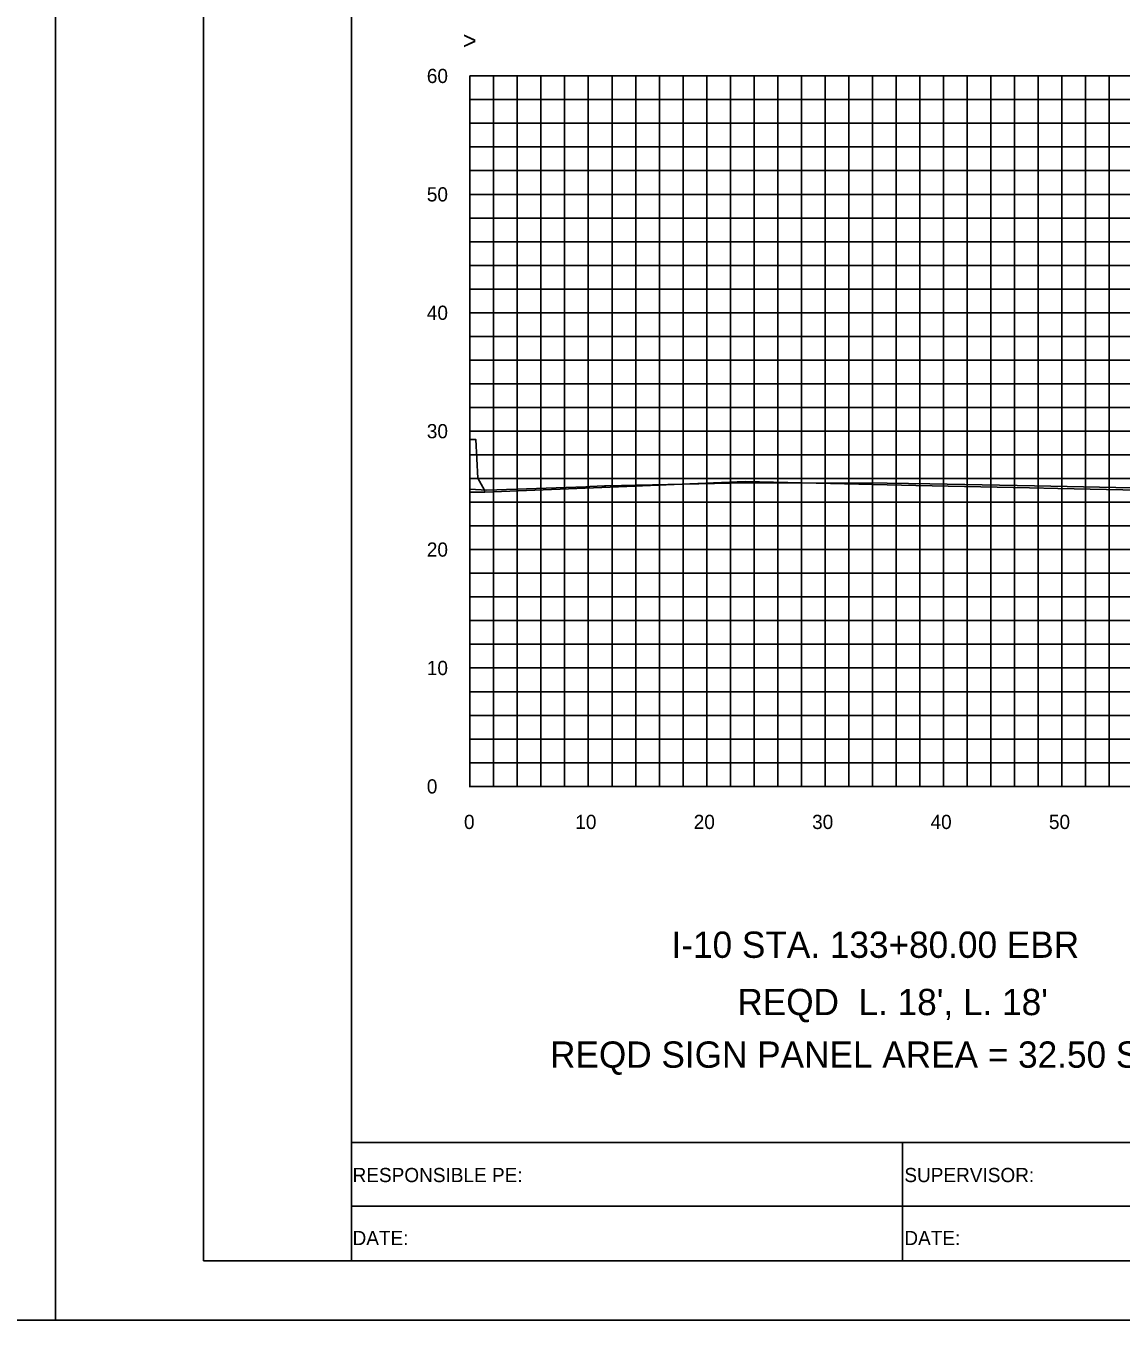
# Model space of a CAD drawing. Extents: x 1797809 to 2198143, y 249608 to 1237864.
# Drawn here: x 2195887.2 to 2195979.7, y 1237118 to 1237227.3 of the extents above; entities that cross this region are included whole.
import ezdxf

# ---------------------------------------------------------------- set-up
doc = ezdxf.new("R2010")
doc.units = 0
for name, color, linetype in [('10', 7, 'Continuous'), ('31', 7, 'Continuous'), ('60', 7, 'Continuous'), ('Default', 7, 'Continuous'), ('DESIGN - SHEET - Light Grid', 7, 'Continuous'), ('DESIGN - TRAFFIC CONTROL PERMANENT - Signs', 7, 'Continuous'), ('GSCOLORFILL', 7, 'Continuous'), ('GSOUTLINE', 7, 'Continuous'), ('GSSHT', 7, 'Continuous'), ('Level 45', 7, 'Continuous'), ('Level 55', 7, 'Continuous'), ('OHUT', 7, 'Continuous')]:
    doc.layers.add(name, color=color, linetype=linetype)

msp = doc.modelspace()

# ---------------------------------------------------------------- linework, layer by layer
at = {"layer": '60'}
for p, q in [((2195924.71, 1237163.11), (2195924.71, 1237223.11)), ((2195924.71, 1237163.05), (2195924.71, 1237163.11)), ((2195924.71, 1237163.11), (2196054.71, 1237163.11)), ((2195934.71, 1237163.05), (2195934.71, 1237163.11)), ((2195944.71, 1237163.05), (2195944.71, 1237163.11)), ((2195954.71, 1237163.05), (2195954.71, 1237163.11)), ((2195964.71, 1237163.05), (2195964.71, 1237163.11)), ((2195974.71, 1237163.05), (2195974.71, 1237163.11))]:
    msp.add_line(p, q, dxfattribs=at)
at = {"layer": 'Default'}
msp.add_lwpolyline([(2195924.71, 1237192.4), (2195925.21, 1237192.4), (2195925.39, 1237189.13), (2195925.94, 1237188.13), (2195925.96, 1237187.96), (2195924.71, 1237187.96)], dxfattribs=at)
at = {"layer": 'DESIGN - SHEET - Light Grid'}
msp.add_lwpolyline([(2195924.71, 1237188.2), (2195926.15, 1237188.13), (2195934.5, 1237188.42), (2195934.84, 1237188.44), (2195936.08, 1237188.48), (2195936.09, 1237188.48), (2195936.2, 1237188.48), (2195947.99, 1237188.74), (2195951.22, 1237188.74), (2195959.94, 1237188.71), (2195963.55, 1237188.65), (2195972.4, 1237188.5), (2195982.01, 1237188.3)], dxfattribs=at)
at = {"layer": 'DESIGN - TRAFFIC CONTROL PERMANENT - Signs'}
msp.add_lwpolyline([(2195924.71, 1237187.96), (2195925.96, 1237187.96), (2195937.96, 1237188.45), (2195945.96, 1237188.77), (2195947.96, 1237188.85), (2195957.56, 1237188.64), (2195959.96, 1237188.59), (2195962.36, 1237188.53), (2195971.96, 1237188.32), (2195974.36, 1237188.27), (2195983.96, 1237188.06), (2195986.36, 1237187.96), (2195995.96, 1237187.58), (2195996.36, 1237187.56), (2195997.96, 1237187.5)], dxfattribs=at)
at = {"layer": 'GSCOLORFILL'}
for p, q in [((2195914.71, 1237123.04), (2195914.71, 1237133.05)), ((2195961.23, 1237133.05), (2195961.23, 1237123.04)), ((2195914.71, 1237127.65), (2196070.33, 1237127.65))]:
    msp.add_line(p, q, dxfattribs=at)
msp.add_lwpolyline([(2195902.21, 1237123.04), (2196224.71, 1237123.04), (2196224.71, 1237333.04), (2195902.21, 1237333.04)], close=True, dxfattribs=at)
at = {"layer": 'GSSHT'}
for p, q in [((2195924.71, 1237223.11), (2196054.71, 1237223.11)), ((2195926.71, 1237163.11), (2195926.71, 1237223.11)), ((2195928.71, 1237163.11), (2195928.71, 1237223.11)), ((2195930.71, 1237163.11), (2195930.71, 1237223.11)), ((2195932.71, 1237163.11), (2195932.71, 1237223.11)), ((2195934.71, 1237163.11), (2195934.71, 1237223.11)), ((2195936.71, 1237163.11), (2195936.71, 1237223.11)), ((2195938.71, 1237163.11), (2195938.71, 1237223.11)), ((2195940.71, 1237163.11), (2195940.71, 1237223.11)), ((2195942.71, 1237163.11), (2195942.71, 1237223.11)), ((2195944.71, 1237163.11), (2195944.71, 1237223.11)), ((2195946.71, 1237163.11), (2195946.71, 1237223.11)), ((2195948.71, 1237163.11), (2195948.71, 1237223.11)), ((2195950.71, 1237163.11), (2195950.71, 1237223.11)), ((2195952.71, 1237163.11), (2195952.71, 1237223.11)), ((2195954.71, 1237163.11), (2195954.71, 1237223.11)), ((2195956.71, 1237163.11), (2195956.71, 1237223.11)), ((2195958.71, 1237163.11), (2195958.71, 1237223.11)), ((2195960.71, 1237163.11), (2195960.71, 1237223.11)), ((2195962.71, 1237163.11), (2195962.71, 1237223.11)), ((2195964.71, 1237163.11), (2195964.71, 1237223.11)), ((2195966.71, 1237163.11), (2195966.71, 1237223.11)), ((2195968.71, 1237163.11), (2195968.71, 1237223.11)), ((2195970.71, 1237163.11), (2195970.71, 1237223.11)), ((2195972.71, 1237163.11), (2195972.71, 1237223.11)), ((2195974.71, 1237163.11), (2195974.71, 1237223.11)), ((2195976.71, 1237163.11), (2195976.71, 1237223.11)), ((2195978.71, 1237163.11), (2195978.71, 1237223.11)), ((2195924.71, 1237221.11), (2196054.71, 1237221.11)), ((2195924.71, 1237219.11), (2196054.71, 1237219.11)), ((2195924.71, 1237217.11), (2196054.71, 1237217.11)), ((2195924.71, 1237215.11), (2196054.71, 1237215.11)), ((2195924.71, 1237213.11), (2196054.71, 1237213.11)), ((2195924.71, 1237211.11), (2196054.71, 1237211.11)), ((2195924.71, 1237209.11), (2196054.71, 1237209.11)), ((2195924.71, 1237207.11), (2196054.71, 1237207.11)), ((2195924.71, 1237205.11), (2196054.71, 1237205.11)), ((2195924.71, 1237203.11), (2196054.71, 1237203.11)), ((2195924.71, 1237201.11), (2196054.71, 1237201.11)), ((2195924.71, 1237199.11), (2196054.71, 1237199.11)), ((2195924.71, 1237197.11), (2196054.71, 1237197.11)), ((2195924.71, 1237195.11), (2196054.71, 1237195.11)), ((2195924.71, 1237193.11), (2196054.71, 1237193.11)), ((2195924.71, 1237191.11), (2196054.71, 1237191.11)), ((2195924.71, 1237189.11), (2196054.71, 1237189.11)), ((2195924.71, 1237187.11), (2196054.71, 1237187.11)), ((2195924.71, 1237185.11), (2196054.71, 1237185.11)), ((2195924.71, 1237183.11), (2196054.71, 1237183.11)), ((2195924.71, 1237181.11), (2196054.71, 1237181.11)), ((2195924.71, 1237179.11), (2196054.71, 1237179.11)), ((2195924.71, 1237177.11), (2196054.71, 1237177.11)), ((2195924.71, 1237175.11), (2196054.71, 1237175.11)), ((2195924.71, 1237173.11), (2196054.71, 1237173.11)), ((2195924.71, 1237171.11), (2196054.71, 1237171.11)), ((2195924.71, 1237169.11), (2196054.71, 1237169.11)), ((2195924.71, 1237167.11), (2196054.71, 1237167.11)), ((2195924.71, 1237165.11), (2196054.71, 1237165.11)), ((2195924.71, 1237163.11), (2196054.71, 1237163.11))]:
    msp.add_line(p, q, dxfattribs=at)
for points in [[(2195549.71, 1237118.04), (2195889.71, 1237118.04), (2195889.71, 1237338.04), (2195549.71, 1237338.04)], [(2195889.71, 1237118.04), (2196229.71, 1237118.04), (2196229.71, 1237338.04), (2195889.71, 1237338.04)]]:
    msp.add_lwpolyline(points, close=True, dxfattribs=at)
at = {"layer": 'Level 45'}
msp.add_lwpolyline([(2195914.71, 1237133.05), (2196214.71, 1237133.05), (2196214.71, 1237323.05), (2195914.71, 1237323.05)], close=True, dxfattribs=at)

# ---------------------------------------------------------------- texts
at = {"layer": '10'}
for s, p in [('0', (2195924.21, 1237159.51)), ('10', (2195933.61, 1237159.51)), ('20', (2195943.61, 1237159.51)), ('30', (2195953.61, 1237159.51)), ('40', (2195963.61, 1237159.51)), ('50', (2195973.61, 1237159.51))]:
    msp.add_text(s, height=1.2, dxfattribs=at).set_placement(p)
at = {"layer": '31'}
for s, p in [('60', (2195921.07, 1237222.51)), ('50', (2195921.07, 1237212.51)), ('40', (2195921.07, 1237202.51)), ('30', (2195921.07, 1237192.51)), ('20', (2195921.07, 1237182.51)), ('10', (2195921.07, 1237172.51)), ('0', (2195921.07, 1237162.51))]:
    msp.add_text(s, height=1.2, dxfattribs=at).set_placement(p)
at = {"layer": '60'}
msp.add_text('>', height=1.5, dxfattribs=at).set_placement((2195924.1, 1237225.36))
at = {"layer": 'GSOUTLINE'}
for s, p in [('RESPONSIBLE PE:', (2195914.8, 1237129.69)), ('SUPERVISOR:', (2195961.4, 1237129.69)), ('DATE:', (2195914.8, 1237124.37)), ('DATE:', (2195961.4, 1237124.37))]:
    msp.add_text(s, height=1.2, rotation=360, dxfattribs=at).set_placement(p)
at = {"layer": 'Level 55'}
for s, p in [('I-10 STA. 133+80.00 EBR ', (2195941.74, 1237148.63)), ("REQD  L. 18', L. 18'", (2195947.3, 1237143.79)), ('REQD SIGN PANEL AREA = 32.50 S.F.', (2195931.48, 1237139.35))]:
    msp.add_text(s, height=2.2209, dxfattribs=at).set_placement(p)
at = {"layer": 'OHUT'}
msp.add_text('-', height=1.387778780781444e-21, rotation=53.1301, dxfattribs=at).set_placement((2195914.71, 1237143.05))

doc.saveas('drawing.dxf')
